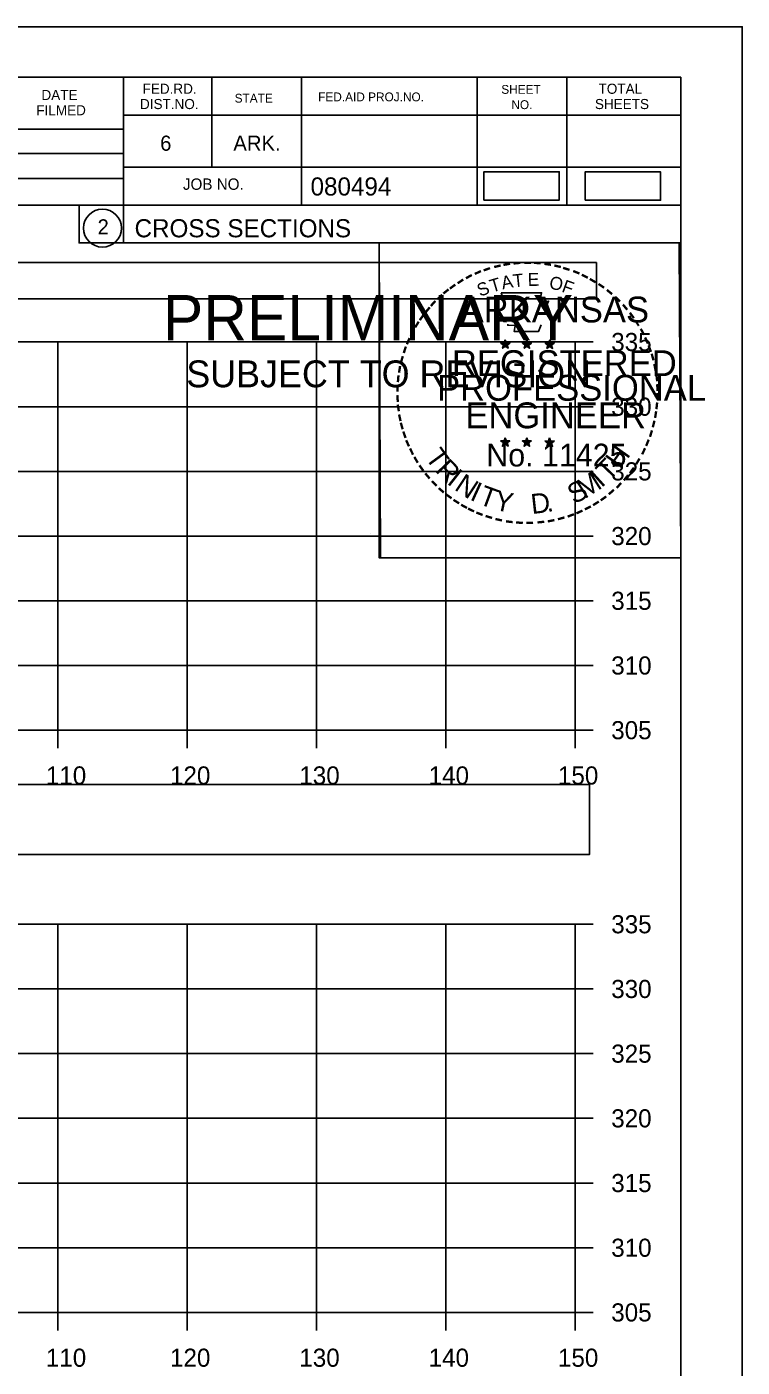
# Model space of a CAD drawing. Extents: x 1376273 to 1384221, y 378927 to 384592.
# Drawn here: x 1380665.4 to 1380720.8, y 380648.3 to 380751.8 of the extents above; entities that cross this region are included whole.
import ezdxf

# ---------------------------------------------------------------- set-up
doc = ezdxf.new("R2010")
doc.units = 0
for name, color, linetype in [('R_Axis', 7, 'Continuous'), ('R_Axis Annot', 7, 'Continuous'), ('R_Border', 7, 'Continuous'), ('R_Border PE', 7, 'Continuous'), ('R_Border Prem', 7, 'Continuous'), ('R_Drive', 7, 'Continuous'), ('R_Grid', 7, 'Continuous'), ('R_No Plot', 7, 'Continuous')]:
    doc.layers.add(name, color=color, linetype=linetype)

msp = doc.modelspace()

# ---------------------------------------------------------------- linework, layer by layer
at = {"layer": 'R_Axis'}
for p, q in [((1380707.84, 380697.49), (1380707.84, 380727.49)), ((1380709.24, 380727.49), (1380707.84, 380727.49)), ((1380709.24, 380722.49), (1380707.84, 380722.49)), ((1380709.24, 380717.49), (1380707.84, 380717.49)), ((1380709.24, 380712.49), (1380707.84, 380712.49)), ((1380709.24, 380707.49), (1380707.84, 380707.49)), ((1380709.24, 380702.49), (1380707.84, 380702.49)), ((1380407.84, 380697.49), (1380707.84, 380697.49)), ((1380667.84, 380696.09), (1380667.84, 380697.49)), ((1380677.84, 380696.09), (1380677.84, 380697.49)), ((1380687.84, 380696.09), (1380687.84, 380697.49)), ((1380697.84, 380696.09), (1380697.84, 380697.49)), ((1380707.84, 380696.09), (1380707.84, 380697.49)), ((1380709.24, 380697.49), (1380707.84, 380697.49)), ((1380707.84, 380652.49), (1380707.84, 380682.49)), ((1380709.24, 380682.49), (1380707.84, 380682.49)), ((1380709.24, 380677.49), (1380707.84, 380677.49)), ((1380709.24, 380672.49), (1380707.84, 380672.49)), ((1380709.24, 380667.49), (1380707.84, 380667.49)), ((1380709.24, 380662.49), (1380707.84, 380662.49)), ((1380709.24, 380657.49), (1380707.84, 380657.49)), ((1380407.84, 380652.49), (1380707.84, 380652.49)), ((1380667.84, 380651.09), (1380667.84, 380652.49)), ((1380677.84, 380651.09), (1380677.84, 380652.49)), ((1380687.84, 380651.09), (1380687.84, 380652.49)), ((1380697.84, 380651.09), (1380697.84, 380652.49)), ((1380707.84, 380651.09), (1380707.84, 380652.49)), ((1380709.24, 380652.49), (1380707.84, 380652.49))]:
    msp.add_line(p, q, dxfattribs=at)
at = {"layer": 'R_Axis Annot'}
for points in [[(1380407.69, 380730.82), (1380709.5, 380730.82), (1380709.5, 380733.63), (1380407.69, 380733.63)], [(1380407.27, 380687.87), (1380708.96, 380687.87), (1380708.96, 380693.28), (1380407.27, 380693.28)]]:
    msp.add_lwpolyline(points, close=True, dxfattribs=at)
at = {"layer": 'R_Border'}
for p, q in [((1380399.84, 380747.95), (1380716.02, 380747.95)), ((1380672.92, 380747.95), (1380672.92, 380735.15)), ((1380679.76, 380747.95), (1380679.76, 380741.01)), ((1380686.7, 380747.95), (1380686.7, 380738.07)), ((1380700.28, 380747.95), (1380700.28, 380738.07)), ((1380707.22, 380747.95), (1380707.22, 380738.07)), ((1380716.02, 380542.49), (1380716.02, 380747.95)), ((1380716.02, 380745.01), (1380672.92, 380745.01)), ((1380716.02, 380745.03), (1380716.02, 380745.03)), ((1380633.76, 380743.93), (1380672.92, 380743.93)), ((1380633.76, 380742.07), (1380672.92, 380742.07)), ((1380716.02, 380741.01), (1380672.92, 380741.01)), ((1380675.88, 380741.01), (1380716.02, 380741.01)), ((1380633.76, 380740.13), (1380672.92, 380740.13)), ((1380716.02, 380738.07), (1380633.76, 380738.07)), ((1380672.92, 380735.15), (1380716.02, 380735.15))]:
    msp.add_line(p, q, dxfattribs=at)
msp.add_circle((1380671.3, 380736.29), 1.47, dxfattribs=at)
at = {"layer": 'R_Border PE'}
for p, q in [((1380702.1, 380727.41), (1380702.45, 380727.3)), ((1380702.1, 380727.41), (1380702.36, 380727.36)), ((1380702.1, 380727.41), (1380702.34, 380727.29)), ((1380702.24, 380727), (1380702.45, 380727.3)), ((1380702.24, 380727), (1380702.36, 380727.25)), ((1380702.24, 380727), (1380702.45, 380727.22)), ((1380702.45, 380727.66), (1380702.41, 380727.41)), ((1380702.45, 380727.3), (1380702.45, 380727.66)), ((1380702.45, 380727.66), (1380702.5, 380727.41)), ((1380702.8, 380727.41), (1380702.45, 380727.3)), ((1380702.66, 380727), (1380702.45, 380727.3)), ((1380702.66, 380727), (1380702.45, 380727.22)), ((1380702.8, 380727.41), (1380702.51, 380727.36)), ((1380702.66, 380727), (1380702.53, 380727.29)), ((1380702.8, 380727.41), (1380702.59, 380727.31)), ((1380703.77, 380727.41), (1380704.12, 380727.3)), ((1380703.77, 380727.41), (1380704.03, 380727.36)), ((1380703.77, 380727.41), (1380704.01, 380727.29)), ((1380703.91, 380727), (1380704.12, 380727.3)), ((1380703.91, 380727), (1380704.03, 380727.25)), ((1380703.91, 380727), (1380704.12, 380727.22)), ((1380704.12, 380727.66), (1380704.08, 380727.41)), ((1380704.12, 380727.3), (1380704.12, 380727.66)), ((1380704.12, 380727.66), (1380704.17, 380727.41)), ((1380704.47, 380727.41), (1380704.12, 380727.3)), ((1380704.33, 380727), (1380704.12, 380727.3)), ((1380704.33, 380727), (1380704.12, 380727.22)), ((1380704.47, 380727.41), (1380704.18, 380727.36)), ((1380704.33, 380727), (1380704.2, 380727.29)), ((1380704.47, 380727.41), (1380704.26, 380727.31)), ((1380705.54, 380727.4), (1380705.89, 380727.29)), ((1380705.54, 380727.4), (1380705.79, 380727.35)), ((1380705.54, 380727.4), (1380705.77, 380727.28)), ((1380705.67, 380726.99), (1380705.89, 380727.29)), ((1380705.67, 380726.99), (1380705.8, 380727.23)), ((1380705.67, 380726.99), (1380705.88, 380727.21)), ((1380705.89, 380727.65), (1380705.84, 380727.4)), ((1380706.1, 380726.99), (1380705.88, 380727.2)), ((1380705.89, 380727.29), (1380705.89, 380727.65)), ((1380705.89, 380727.65), (1380705.93, 380727.4)), ((1380706.23, 380727.4), (1380705.89, 380727.29)), ((1380706.1, 380726.99), (1380705.89, 380727.29)), ((1380706.23, 380727.4), (1380705.95, 380727.35)), ((1380706.1, 380726.99), (1380705.96, 380727.28)), ((1380706.23, 380727.4), (1380706.03, 380727.3)), ((1380702.45, 380720.09), (1380702.41, 380719.84)), ((1380702.45, 380719.73), (1380702.45, 380720.09)), ((1380702.45, 380720.09), (1380702.5, 380719.84)), ((1380704.12, 380720.09), (1380704.08, 380719.84)), ((1380704.12, 380719.73), (1380704.12, 380720.09)), ((1380704.12, 380720.09), (1380704.17, 380719.84)), ((1380705.88, 380720.08), (1380705.84, 380719.83)), ((1380705.88, 380719.72), (1380705.88, 380720.08)), ((1380705.88, 380720.08), (1380705.93, 380719.83)), ((1380702.1, 380719.84), (1380702.45, 380719.73)), ((1380702.1, 380719.84), (1380702.35, 380719.79)), ((1380702.1, 380719.84), (1380702.34, 380719.71)), ((1380702.23, 380719.43), (1380702.45, 380719.73)), ((1380702.23, 380719.43), (1380702.36, 380719.67)), ((1380702.23, 380719.43), (1380702.45, 380719.65)), ((1380702.79, 380719.84), (1380702.45, 380719.73)), ((1380702.66, 380719.43), (1380702.45, 380719.73)), ((1380702.66, 380719.43), (1380702.45, 380719.64)), ((1380702.79, 380719.84), (1380702.51, 380719.79)), ((1380702.66, 380719.43), (1380702.52, 380719.72)), ((1380702.79, 380719.84), (1380702.59, 380719.73)), ((1380703.77, 380719.84), (1380704.12, 380719.73)), ((1380703.77, 380719.84), (1380704.02, 380719.79)), ((1380703.77, 380719.84), (1380704, 380719.71)), ((1380703.9, 380719.43), (1380704.12, 380719.73)), ((1380703.9, 380719.43), (1380704.03, 380719.67)), ((1380703.9, 380719.43), (1380704.11, 380719.65)), ((1380704.33, 380719.43), (1380704.11, 380719.64)), ((1380704.46, 380719.84), (1380704.12, 380719.73)), ((1380704.33, 380719.43), (1380704.12, 380719.73)), ((1380704.46, 380719.84), (1380704.18, 380719.79)), ((1380704.33, 380719.43), (1380704.19, 380719.72)), ((1380704.46, 380719.84), (1380704.26, 380719.73)), ((1380705.53, 380719.83), (1380705.88, 380719.72)), ((1380705.53, 380719.83), (1380705.79, 380719.78)), ((1380705.53, 380719.83), (1380705.77, 380719.7)), ((1380705.67, 380719.42), (1380705.88, 380719.72)), ((1380705.67, 380719.42), (1380705.79, 380719.66)), ((1380705.67, 380719.42), (1380705.88, 380719.64)), ((1380706.23, 380719.83), (1380705.88, 380719.72)), ((1380706.1, 380719.42), (1380705.88, 380719.72)), ((1380706.1, 380719.42), (1380705.88, 380719.63)), ((1380706.23, 380719.83), (1380705.94, 380719.78)), ((1380706.1, 380719.42), (1380705.96, 380719.71)), ((1380706.23, 380719.83), (1380706.03, 380719.72))]:
    msp.add_line(p, q, dxfattribs=at)
for points in [[(1380702.14, 380731.29), (1380702.41, 380730.46)], [(1380705.65, 380730.37), (1380705.8, 380730.65), (1380705.11, 380730.63), (1380705.26, 380731.29), (1380702.14, 380731.29)], [(1380702.64, 380728.86), (1380702.64, 380728.78), (1380703.2, 380728.76), (1380703.14, 380728.29), (1380705.01, 380728.29), (1380705.22, 380728.82)], [(1380702.45, 380727.66), (1380702.66, 380727), (1380702.1, 380727.41), (1380702.8, 380727.41), (1380702.24, 380727), (1380702.45, 380727.66)], [(1380704.12, 380727.66), (1380704.33, 380727), (1380703.77, 380727.41), (1380704.47, 380727.41), (1380703.91, 380727), (1380704.12, 380727.66)], [(1380705.89, 380727.65), (1380706.1, 380726.99), (1380705.54, 380727.4), (1380706.23, 380727.4), (1380705.67, 380726.99), (1380705.89, 380727.65)], [(1380702.45, 380720.09), (1380702.66, 380719.43), (1380702.1, 380719.84), (1380702.79, 380719.84), (1380702.23, 380719.43), (1380702.45, 380720.09)], [(1380704.12, 380720.09), (1380704.33, 380719.43), (1380703.77, 380719.84), (1380704.46, 380719.84), (1380703.9, 380719.43), (1380704.12, 380720.09)], [(1380705.88, 380720.08), (1380706.1, 380719.42), (1380705.53, 380719.83), (1380706.23, 380719.83), (1380705.67, 380719.42), (1380705.88, 380720.08)]]:
    msp.add_lwpolyline(points, dxfattribs=at)
for centre, radius in [((1380702.45, 380727.3), 0.172), ((1380702.45, 380727.3), 0.145), ((1380702.45, 380727.3), 0.116), ((1380702.45, 380727.3), 0.0991), ((1380702.45, 380727.3), 0.0747), ((1380702.45, 380727.3), 0.0495), ((1380702.45, 380727.3), 0.0296), ((1380704.12, 380727.3), 0.172), ((1380704.12, 380727.3), 0.145), ((1380704.12, 380727.3), 0.116), ((1380704.12, 380727.3), 0.0991), ((1380704.12, 380727.3), 0.0747), ((1380704.12, 380727.3), 0.0495), ((1380704.12, 380727.3), 0.0296), ((1380705.88, 380727.29), 0.172), ((1380705.88, 380727.29), 0.145), ((1380705.88, 380727.29), 0.116), ((1380705.88, 380727.29), 0.0991), ((1380705.88, 380727.29), 0.0747), ((1380705.88, 380727.29), 0.0495), ((1380705.88, 380727.29), 0.0296), ((1380702.45, 380719.72), 0.172), ((1380704.12, 380719.72), 0.172), ((1380702.45, 380719.72), 0.145), ((1380702.45, 380719.72), 0.116), ((1380702.45, 380719.72), 0.0991), ((1380702.45, 380719.72), 0.0747), ((1380702.45, 380719.72), 0.0495), ((1380702.45, 380719.72), 0.0296), ((1380704.12, 380719.72), 0.145), ((1380704.12, 380719.72), 0.116), ((1380704.12, 380719.72), 0.0991), ((1380704.12, 380719.72), 0.0747), ((1380704.12, 380719.72), 0.0495), ((1380704.12, 380719.72), 0.0296), ((1380705.88, 380719.71), 0.172), ((1380705.88, 380719.71), 0.145), ((1380705.88, 380719.71), 0.116), ((1380705.88, 380719.71), 0.0991), ((1380705.88, 380719.71), 0.0747), ((1380705.88, 380719.71), 0.0495), ((1380705.88, 380719.71), 0.0296)]:
    msp.add_circle(centre, radius, dxfattribs=at)
at = {"layer": 'R_Drive'}
for points in [[(1380700.79, 380738.46), (1380706.62, 380738.46), (1380706.62, 380740.65), (1380700.79, 380740.65)], [(1380708.62, 380738.45), (1380714.46, 380738.45), (1380714.46, 380740.64), (1380708.62, 380740.64)]]:
    msp.add_lwpolyline(points, close=True, dxfattribs=at)
at = {"layer": 'R_Grid'}
for p, q in [((1380407.84, 380727.49), (1380707.84, 380727.49)), ((1380667.84, 380697.49), (1380667.84, 380727.49)), ((1380677.84, 380697.49), (1380677.84, 380727.49)), ((1380687.84, 380697.49), (1380687.84, 380727.49)), ((1380697.84, 380697.49), (1380697.84, 380727.49)), ((1380707.84, 380697.49), (1380707.84, 380727.49)), ((1380407.84, 380722.49), (1380707.84, 380722.49)), ((1380407.84, 380717.49), (1380707.84, 380717.49)), ((1380407.84, 380712.49), (1380707.84, 380712.49)), ((1380407.84, 380707.49), (1380707.84, 380707.49)), ((1380407.84, 380702.49), (1380707.84, 380702.49)), ((1380407.84, 380697.49), (1380707.84, 380697.49)), ((1380407.84, 380682.49), (1380707.84, 380682.49)), ((1380667.84, 380652.49), (1380667.84, 380682.49)), ((1380677.84, 380652.49), (1380677.84, 380682.49)), ((1380687.84, 380652.49), (1380687.84, 380682.49)), ((1380697.84, 380652.49), (1380697.84, 380682.49)), ((1380707.84, 380652.49), (1380707.84, 380682.49)), ((1380407.84, 380677.49), (1380707.84, 380677.49)), ((1380407.84, 380672.49), (1380707.84, 380672.49)), ((1380407.84, 380667.49), (1380707.84, 380667.49)), ((1380407.84, 380662.49), (1380707.84, 380662.49)), ((1380407.84, 380657.49), (1380707.84, 380657.49)), ((1380407.84, 380652.49), (1380707.84, 380652.49))]:
    msp.add_line(p, q, dxfattribs=at)
at = {"layer": 'R_No Plot'}
for p, q in [((1380387.44, 380751.85), (1380720.77, 380751.85)), ((1380692.05, 380712.7), (1380692.05, 380712.7))]:
    msp.add_line(p, q, dxfattribs=at)
for points in [[(1380387.43, 380751.85), (1380720.77, 380751.85), (1380720.77, 380538.51), (1380387.43, 380538.51)], [(1380633.76, 380747.95), (1380633.76, 380738.07), (1380669.49, 380738.07), (1380669.49, 380735.15), (1380692.69, 380735.15), (1380692.69, 380710.82), (1380716.02, 380710.82), (1380716.02, 380542.49), (1380399.84, 380542.49), (1380399.84, 380747.95)], [(1380692.69, 380735.15), (1380715.9, 380735.15), (1380716.02, 380710.82), (1380692.81, 380710.82)]]:
    msp.add_lwpolyline(points, close=True, dxfattribs=at)

# ---------------------------------------------------------------- texts
at = {"layer": 'R_Axis Annot'}
for s, p in [('335', (1380710.64, 380726.79)), ('330', (1380710.64, 380721.79)), ('325', (1380710.64, 380716.79)), ('320', (1380710.64, 380711.79)), ('315', (1380710.64, 380706.79)), ('310', (1380710.64, 380701.79)), ('305', (1380710.64, 380696.79)), ('110', (1380666.92, 380693.29)), ('120', (1380676.52, 380693.29)), ('130', (1380686.52, 380693.29)), ('140', (1380696.52, 380693.29)), ('150', (1380706.52, 380693.29)), ('335', (1380710.64, 380681.79)), ('330', (1380710.64, 380676.79)), ('325', (1380710.64, 380671.79)), ('320', (1380710.64, 380666.79)), ('315', (1380710.64, 380661.79)), ('310', (1380710.64, 380656.79)), ('305', (1380710.64, 380651.79)), ('110', (1380666.92, 380648.29)), ('120', (1380676.52, 380648.29)), ('130', (1380686.52, 380648.29)), ('140', (1380696.52, 380648.29)), ('150', (1380706.52, 380648.29))]:
    msp.add_text(s, height=1.4, dxfattribs=at).set_placement(p)
at = {"layer": 'R_Border'}
for s, height, p in [('DATE', 0.782, (1380666.58, 380746.19)), ('FED.RD.', 0.782, (1380674.4, 380746.67)), ('SHEET', 0.684, (1380702.14, 380746.67)), ('TOTAL', 0.782, (1380709.66, 380746.67)), ('FILMED', 0.782, (1380666.18, 380745.01)), ('DIST.NO.', 0.782, (1380674.2, 380745.49)), ('STATE', 0.684, (1380681.52, 380745.99)), ('FED.AID PROJ.NO.', 0.684, (1380687.98, 380746.09)), ('NO.', 0.684, (1380702.92, 380745.49)), ('SHEETS', 0.782, (1380709.38, 380745.49)), ('6', 1.17, (1380675.76, 380742.27)), ('ARK.', 1.172, (1380681.42, 380742.27)), ('JOB NO.', 0.879, (1380677.52, 380739.25)), ('080494', 1.4, (1380687.39, 380738.81)), ('2', 1.17, (1380670.92, 380735.8)), ('CROSS SECTIONS', 1.4, (1380673.78, 380735.58))]:
    msp.add_text(s, height=height, rotation=360, dxfattribs=at).set_placement(p)
at = {"layer": 'R_Border PE'}
for s, height, rotation, p in [('-', 1.6, 13.6301, (1380701.64, 380732.66)), ('-', 1.6, 10.2193, (1380702.32, 380732.82)), ('-', 1.6, 5.8968, (1380703.05, 380732.93)), ('-', 1.6, 0.1862, (1380703.82, 380733)), ('-', 1.6, 357.743, (1380704.54, 380732.99)), ('-', 1.6, 352.1617, (1380705.29, 380732.93)), ('-', 1.6, 347.2049, (1380706.01, 380732.82)), ('-', 1.6, 34.0636, (1380699.03, 380731.46)), ('-', 1.6, 28.7918, (1380699.62, 380731.83)), ('-', 1.6, 24.3072, (1380700.26, 380732.15)), ('-', 1.6, 19.1761, (1380700.89, 380732.41)), ('T', 1, 16.4036, (1380701.41, 380731.3)), ('A', 1, 11.2132, (1380702.24, 380731.55)), ('T', 1, 6.0228, (1380703.09, 380731.71)), ('E', 1, 0.8323, (1380704.19, 380731.82)), ('O', 1, 350.4515, (1380705.8, 380731.61)), ('-', 1.6, 342.3362, (1380706.64, 380732.66)), ('-', 1.6, 337.8551, (1380707.38, 380732.44)), ('-', 1.6, 334.1211, (1380708.01, 380732.17)), ('-', 1.6, 329.6409, (1380708.59, 380731.88)), ('-', 1.6, 38.9507, (1380697.97, 380730.69)), ('-', 1.6, 36.2317, (1380698.45, 380731.06)), ('S', 1, 21.594, (1380700.5, 380730.97)), ('F', 1, 340.0707, (1380706.75, 380731.39)), ('-', 1.6, 325.8627, (1380709.23, 380731.52)), ('-', 1.6, 320.5297, (1380709.84, 380731.1)), ('-', 1.6, 48.423, (1380697.09, 380729.79)), ('-', 1.6, 42.9622, (1380697.54, 380730.27)), ('ARKANSAS', 2, 360, (1380699, 380729)), ('-', 1.6, 315.5786, (1380710.44, 380730.61)), ('-', 1.6, 309.8797, (1380711.01, 380730.06)), ('-', 1.6, 54.2325, (1380696.28, 380728.74)), ('-', 1.6, 50.6142, (1380696.69, 380729.3)), ('-', 1.6, 306.6522, (1380711.53, 380729.46)), ('-', 1.6, 62.8713, (1380695.64, 380727.6)), ('-', 1.6, 58.0706, (1380695.95, 380728.21)), ('-', 1.4, 303.6753, (1380712.02, 380728.89)), ('-', 1.6, 299.6684, (1380712.34, 380728.28)), ('-', 1.6, 72.3945, (1380695.16, 380726.36)), ('-', 1.6, 67.7743, (1380695.38, 380726.99)), ('DWB', 0.01, 360, (1380702.44, 380727.29)), ('DWB', 0.01, 360, (1380704.11, 380727.29)), ('DWB', 0.01, 360, (1380705.87, 380727.28)), ('-', 1.6, 294.6628, (1380712.66, 380727.67)), ('-', 1.6, 290.5728, (1380712.92, 380727.09)), ('-', 1.6, 75.461, (1380694.96, 380725.64)), ('REGISTERED', 2, 360, (1380698.32, 380724.85)), ('-', 1.6, 285.1233, (1380713.15, 380726.51)), ('-', 1.6, 81.2013, (1380694.83, 380724.93)), ('-', 1.6, 280.5493, (1380713.35, 380725.77)), ('-', 1.6, 89.0622, (1380694.73, 380723.54)), ('-', 1.6, 85.1863, (1380694.75, 380724.24)), ('PROFESSIONAL', 2, 360, (1380697.17, 380722.95)), ('-', 1.6, 276.5962, (1380713.51, 380725)), ('-', 1.6, 274.3301, (1380713.57, 380724.28)), ('-', 1.6, 94.1959, (1380694.76, 380722.81)), ('-', 1.6, 269.9407, (1380713.61, 380723.65)), ('-', 1.6, 98.9479, (1380694.84, 380722.14)), ('ENGINEER', 2, 360, (1380699.36, 380720.82)), ('-', 1.6, 260.9953, (1380713.52, 380722.33)), ('-', 1.6, 263.5172, (1380713.59, 380722.98)), ('-', 1.6, 101.7149, (1380694.97, 380721.41)), ('-', 1.6, 105.4578, (1380695.13, 380720.82)), ('-', 1.6, 255.7626, (1380713.41, 380721.65)), ('-', 1.6, 109.0874, (1380695.35, 380720.19)), ('-', 1.6, 114.0643, (1380695.6, 380719.59)), ('-', 1.6, 247.8887, (1380713, 380720.26)), ('-', 1.6, 252.8681, (1380713.23, 380720.93)), ('-', 1.6, 115.7289, (1380695.91, 380718.97)), ('T', 1.54, 306.0406, (1380696.21, 380718.56)), ('No. 11425', 1.757, 360, (1380700.98, 380717.87)), ('DWB', 0.01, 360, (1380702.43, 380719.72)), ('DWB', 0.01, 360, (1380704.1, 380719.72)), ('DWB', 0.01, 360, (1380705.87, 380719.71)), ('H', 1.54, 54.6088, (1380711.33, 380717.6)), ('-', 1.6, 244.6197, (1380712.74, 380719.63)), ('-', 1.6, 120.4471, (1380696.26, 380718.39)), ('-', 1.6, 125.8934, (1380696.67, 380717.82)), ('R', 1.54, 314.005, (1380696.97, 380717.52)), ('T', 1.54, 46.6444, (1380710.44, 380716.66)), ('-', 1.6, 233.8452, (1380711.95, 380718.22)), ('-', 1.6, 239.0712, (1380712.35, 380718.88)), ('-', 1.6, 130.7181, (1380697.13, 380717.27)), ('-', 1.6, 134.2238, (1380697.65, 380716.73)), ('I', 1.54, 321.9694, (1380697.87, 380716.58)), ('N', 1.54, 326.5002, (1380698.44, 380716.11)), ('M', 1.54, 32.6563, (1380708.59, 380715.33)), ('I', 1.54, 42.1136, (1380709.88, 380716.18)), ('-', 1.6, 231.2538, (1380711.52, 380717.66)), ('-', 1.6, 138.9338, (1380698.17, 380716.26)), ('-', 1.6, 144.6463, (1380698.73, 380715.86)), ('I', 1.54, 335.3603, (1380699.64, 380715.33)), ('T', 1.54, 339.8912, (1380700.31, 380715)), ('Y', 1.54, 347.8556, (1380701.52, 380714.55)), ('D', 1.54, 6.3969, (1380704.51, 380714.19)), ('S', 1.54, 26.9312, (1380707.75, 380714.93)), ('-', 1.6, 221.0851, (1380710.51, 380716.59)), ('-', 1.6, 225.7653, (1380711.04, 380717.09)), ('-', 1.6, 148.0898, (1380699.29, 380715.49)), ('-', 1.6, 151.5704, (1380699.87, 380715.16)), ('-', 1.6, 207.3568, (1380708.87, 380715.38)), ('-', 1.6, 212.2491, (1380709.43, 380715.73)), ('-', 1.6, 215.7363, (1380709.97, 380716.11)), ('-', 1.6, 154.6002, (1380700.39, 380714.91)), ('-', 1.6, 158.5612, (1380701.01, 380714.66)), ('-', 1.6, 162.7983, (1380701.7, 380714.45)), ('-', 1.6, 167.5555, (1380702.42, 380714.28)), ('-', 1.6, 173.1155, (1380703.19, 380714.17)), ('-', 1.6, 185.8167, (1380705.49, 380714.22)), ('-', 1.6, 191.2858, (1380706.22, 380714.35)), ('.', 1.54, 13.7642, (1380705.7, 380714.32)), ('-', 1.6, 195.4743, (1380706.95, 380714.55)), ('-', 1.6, 200.7184, (1380707.63, 380714.79)), ('-', 1.6, 204.2516, (1380708.25, 380715.06)), ('-', 1.6, 176.5183, (1380703.94, 380714.12)), ('-', 1.6, 181.5918, (1380704.68, 380714.14))]:
    msp.add_text(s, height=height, rotation=rotation, dxfattribs=at).set_placement(p)
at = {"layer": 'R_Border Prem'}
for s, height, p in [('PRELIMINARY', 3.5, (1380675.97, 380727.62)), ('DWB', 0.01, (1380676.71, 380729.47)), ('SUBJECT TO REVISION', 2.0751, (1380677.78, 380723.99))]:
    msp.add_text(s, height=height, rotation=360, dxfattribs=at).set_placement(p)

doc.saveas('drawing.dxf')
